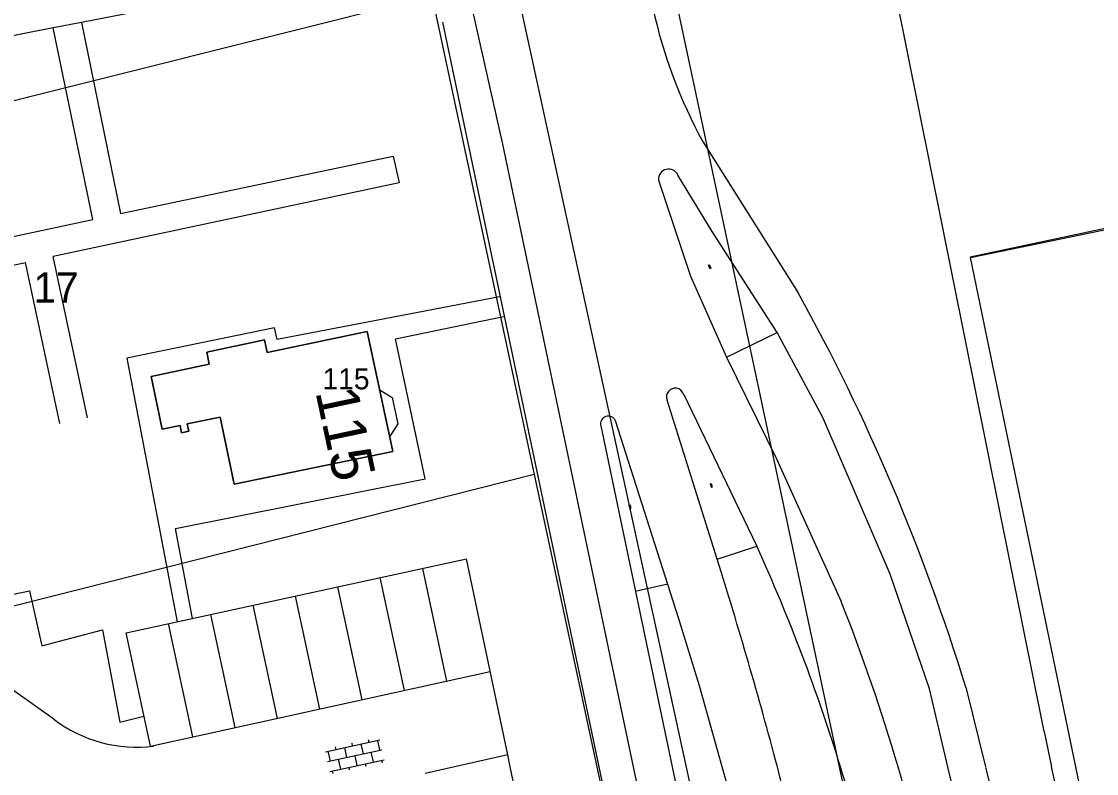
# Model space of a CAD drawing. Extents: x 148816 to 151297, y 399515 to 402500.
# Drawn here: x 150440.6 to 150504.3, y 401499.6 to 401544.2 of the extents above; entities that cross this region are included whole.
import ezdxf

# ---------------------------------------------------------------- set-up
doc = ezdxf.new("R2010")
doc.units = 0
for name, color, linetype in [('B01 Hoofdgebouw  [T] Norm', 7, 'Continuous'), ('B01 hoofgebouw', 7, 'Continuous'), ('G01 perceelsgrens', 7, 'Continuous'), ('G02 sectiegrens', 7, 'Continuous'), ('Q19 Overig lijnvormig object  [D] Gem', 7, 'Continuous'), ('Q21 Lichtmast  Gem', 7, 'Continuous'), ('S02 Open verharding  Norm', 7, 'Continuous'), ('T04 Haag heg  [D] Gem', 7, 'Continuous'), ('V00 Kant verharding algemeen  [T] Norm', 7, 'Continuous'), ('V00 Kant verharding algemeen secundair  [T] Gem', 7, 'Continuous'), ('V00 Kant verharding algemeen secundair  [T] Norm', 7, 'Continuous'), ('Z01 perceelnummer', 7, 'Continuous'), ('Z02 huisnummer', 7, 'Continuous'), ('Z02 Huisnummer  [Tekst] Norm', 7, 'Continuous')]:
    doc.layers.add(name, color=color, linetype=linetype)

msp = doc.modelspace()

# ---------------------------------------------------------------- linework, layer by layer
at = {"layer": 'B01 Hoofdgebouw  [T] Norm'}
for p, q in [((150455.02, 401525.32), (150451.6, 401524.58)), ((150455.19, 401524.56), (150455.02, 401525.32)), ((150461.11, 401525.8), (150455.19, 401524.56)), ((150462.62, 401518.69), (150461.11, 401525.8)), ((150451.6, 401524.58), (150451.75, 401523.87)), ((150451.75, 401523.87), (150448.3, 401523.15)), ((150448.3, 401523.15), (150448.95, 401520.02)), ((150461.827, 401522.374), (150462.595, 401521.899)), ((150462.595, 401521.899), (150462.927, 401520.334)), ((150448.95, 401520.02), (150450.02, 401520.24)), ((150450.02, 401520.24), (150450.11, 401519.8)), ((150450.45, 401520.33), (150452.4, 401520.73)), ((150450.54, 401519.89), (150450.45, 401520.33)), ((150452.4, 401520.73), (150453.22, 401516.75)), ((150462.927, 401520.334), (150462.438, 401519.571)), ((150450.11, 401519.8), (150450.54, 401519.89)), ((150453.22, 401516.75), (150462.62, 401518.69))]:
    msp.add_line(p, q, dxfattribs=at)
at = {"layer": 'B01 hoofgebouw'}
msp.add_lwpolyline([(150451.6, 401524.581), (150455.02, 401525.321), (150455.19, 401524.561), (150461.11, 401525.801), (150462.62, 401518.691), (150453.22, 401516.751), (150452.4, 401520.731), (150450.45, 401520.331), (150450.54, 401519.891), (150450.11, 401519.801), (150450.02, 401520.241), (150448.95, 401520.021), (150448.3, 401523.151), (150451.75, 401523.871), (150451.6, 401524.581)], dxfattribs=at)
at = {"layer": 'G01 perceelsgrens'}
for points in [[(150477.821, 401552.88), (150489.072, 401500)], [(150426.353, 401536.053), (150464.938, 401545.732)], [(150496.855, 401530.193), (150534.039, 401537.881)], [(150471.012, 401517.335), (150432.25, 401507.519), (150426.353, 401536.053)], [(150503.106, 401500), (150496.855, 401530.193)], [(150489.072, 401500), (150494.935, 401472.445)], [(150506.651, 401482.88), (150503.106, 401500)]]:
    msp.add_lwpolyline(points, dxfattribs=at)
at = {"layer": 'G02 sectiegrens'}
for points in [[(150464.938, 401545.732), (150471.012, 401517.335)], [(150471.012, 401517.335), (150474.72, 401500)], [(150474.72, 401500), (150479.042, 401479.796)]]:
    msp.add_lwpolyline(points, dxfattribs=at)
at = {"layer": 'Q19 Overig lijnvormig object  [D] Gem'}
for p, q in [((150501.224, 401502.089), (150474.221, 401636.383)), ((150501.224, 401502.089), (150501.665, 401500)), ((150529.233, 401376.187), (150501.665, 401500))]:
    msp.add_line(p, q, dxfattribs=at)
at = {"layer": 'Q21 Lichtmast  Gem'}
msp.add_lwpolyline([(149259.032, 401631.346), (149389.252, 401472.059), (149811.305, 401690.643), (150218.623, 401901.596), (150212.429, 402019.681), (150368.228, 402051.073), (150470.017, 401545.896), (150556.482, 401148.679)], dxfattribs=at)
at = {"layer": 'S02 Open verharding  Norm'}
for p, q in [((150481.323, 401529.748), (150481.422, 401529.54)), ((150481.329, 401529.735), (150481.383, 401529.76)), ((150481.377, 401529.774), (150481.476, 401529.566)), ((150481.351, 401529.69), (150481.337, 401529.683)), ((150481.426, 401529.67), (150481.372, 401529.644)), ((150481.394, 401529.599), (150481.38, 401529.593)), ((150481.418, 401529.722), (150481.405, 401529.715)), ((150481.415, 401529.554), (150481.469, 401529.58)), ((150481.461, 401529.631), (150481.448, 401529.625)), ((150481.441, 401516.79), (150481.501, 401516.568)), ((150481.458, 401516.728), (150481.443, 401516.724)), ((150481.445, 401516.776), (150481.503, 401516.792)), ((150481.484, 401516.631), (150481.47, 401516.627)), ((150481.529, 401516.695), (150481.471, 401516.679)), ((150481.497, 401516.583), (150481.555, 401516.598)), ((150481.499, 401516.806), (150481.559, 401516.584)), ((150481.53, 401516.747), (150481.516, 401516.743)), ((150481.556, 401516.651), (150481.542, 401516.647)), ((150476.621, 401515.531), (150476.681, 401515.309)), ((150476.638, 401515.468), (150476.624, 401515.464)), ((150476.625, 401515.516), (150476.683, 401515.532)), ((150476.664, 401515.371), (150476.65, 401515.367)), ((150476.709, 401515.435), (150476.651, 401515.42)), ((150476.677, 401515.323), (150476.735, 401515.339)), ((150476.679, 401515.546), (150476.739, 401515.324)), ((150476.711, 401515.487), (150476.696, 401515.484)), ((150476.737, 401515.391), (150476.722, 401515.387)), ((150458.633, 401500.892), (150461.858, 401501.593)), ((150459.269, 401501.03), (150459.237, 401501.177)), ((150459.757, 401501.136), (150459.885, 401500.55)), ((150460.246, 401501.242), (150460.214, 401501.389)), ((150460.734, 401501.349), (150460.862, 401500.762)), ((150461.223, 401501.455), (150461.191, 401501.601)), ((150461.712, 401501.561), (150461.839, 401500.975)), ((150458.761, 401500.306), (150461.986, 401501.006)), ((150458.78, 401500.924), (150458.907, 401500.337)), ((150458.888, 401499.719), (150462.113, 401500.42)), ((150459.396, 401500.444), (150459.523, 401499.857)), ((150460.373, 401500.656), (150460.501, 401500.07)), ((150461.478, 401500.282), (150461.35, 401500.868)), ((150460.012, 401499.964), (150460.044, 401499.817)), ((150460.989, 401500.176), (150461.021, 401500.029)), ((150461.966, 401500.388), (150461.998, 401500.242)), ((150459.035, 401499.751), (150459.067, 401499.605))]:
    msp.add_line(p, q, dxfattribs=at)
at = {"layer": 'T04 Haag heg  [D] Gem'}
msp.add_line((150533.396, 401537.995), (150496.844, 401530.209), dxfattribs=at)
msp.add_lwpolyline([(150437.354, 401511.815), (150437.841, 401509.757), (150441.103, 401510.44), (150441.836, 401507.174), (150445.422, 401508.126), (150446.459, 401502.649), (150447.877, 401503.006)], dxfattribs=at)
at = {"layer": 'V00 Kant verharding algemeen  [T] Norm'}
for p, q in [((150458.857, 401546.999), (150444.183, 401544.131)), ((150442.503, 401543.808), (150428.28, 401541.065)), ((150444.183, 401544.131), (150442.503, 401543.808)), ((150444.845, 401532.449), (150442.503, 401543.808)), ((150444.183, 401544.131), (150446.488, 401532.811)), ((150446.488, 401532.811), (150462.65, 401536.215)), ((150462.65, 401536.215), (150462.996, 401534.623)), ((150462.996, 401534.623), (150442.493, 401530.256)), ((150434.659, 401530.274), (150444.845, 401532.449)), ((150435.004, 401528.657), (150440.865, 401529.909)), ((150442.901, 401520.347), (150440.865, 401529.909)), ((150444.529, 401520.694), (150442.493, 401530.256)), ((150482.412, 401524.284), (150485.4, 401525.749)), ((150469.435, 401500.712), (150466.99, 401512.32)), ((150496.582, 401504.714), (150497.749, 401500))]:
    msp.add_line(p, q, dxfattribs=at)
for points in [[(150476.901, 401500), (150475.517, 401506.579), (150471.905, 401523.726), (150469.145, 401536.911), (150465.33, 401553.904)], [(150465.571, 401544.143), (150474.837, 401500)], [(150481.026, 401537.03), (150486.648, 401528.109)], [(150495.521, 401500), (150494.433, 401504.621), (150492.101, 401511.422), (150488.106, 401520.712), (150485.4, 401525.749), (150481.548, 401531.74), (150479.525, 401535.086)], [(150478.375, 401534.792), (150480.266, 401529.1), (150482.412, 401524.284), (150485.383, 401518.222), (150489.205, 401509.799)], [(150468.951, 401527.873), (150455.773, 401525.327), (150455.62, 401526.036), (150446.868, 401524.225), (150449.843, 401508.599)], [(150450.748, 401508.796), (150449.752, 401514.135), (150464.545, 401517.077), (150462.782, 401525.379), (150469.195, 401526.699)], [(150479.847, 401522.121), (150484.202, 401513.079)], [(150481.852, 401512.315), (150478.879, 401521.745)], [(150474.95, 401520.215), (150479.189, 401500)], [(150482.156, 401500), (150480.8, 401504.791), (150479.552, 401508.84), (150475.826, 401520.507)], [(150481.852, 401512.315), (150484.202, 401513.079)], [(150448.26, 401501.216), (150446.819, 401507.943), (150466.99, 401512.32)], [(150477, 401510.413), (150478.932, 401510.843)], [(150442.539, 401502.815), (150432.18, 401510.158)], [(150469.586, 401500), (150469.435, 401500.712)], [(150470.737, 401494.536), (150469.58, 401500)], [(150474.837, 401500), (150479.568, 401477.461)], [(150481.374, 401478.473), (150479.527, 401487.522), (150476.901, 401500)], [(150479.189, 401500), (150482.736, 401483.086), (150483.519, 401479.265)], [(150486.545, 401479.934), (150485.899, 401483.838), (150484.628, 401490.039), (150482.703, 401498.065), (150482.156, 401500)], [(150499.978, 401482.989), (150498.698, 401486.507), (150495.521, 401500)], [(150497.762, 401499.947), (150500.784, 401487.911)]]:
    msp.add_lwpolyline(points, dxfattribs=at)
for centre, radius, start, end in [((150506.688, 401551.188), 29.309, 192.19738, 208.88633), ((150478.975, 401534.84), 0.602, 24.04712, 184.59607), ((150380.233, 401469.117), 121.673, 17.01176, 29.0024), ((150479.363, 401521.933), 0.519, 21.22765, 201.22765), ((150475.4, 401520.326), 0.463, 23.04877, 193.82113), ((150384.51, 401467.844), 109.475, 17.08154, 24.40616), ((150204.569, 401425.371), 290.595, 14.88113, 17.40914), ((150381.028, 401467.18), 116.27, 16.39591, 21.50308), ((150447.468, 401509.329), 8.169, 232.8846, 276.93814), ((150447.468, 401509.329), 8.169, 232.8846, 276.93814), ((150447.468, 401509.329), 8.169, 232.8846, 276.93814), ((150204.569, 401425.371), 290.595, 12.95211, 14.88113), ((150384.51, 401467.844), 109.475, 13.40094, 17.08154), ((150381.028, 401467.18), 116.27, 12.40987, 16.39591)]:
    msp.add_arc(centre, radius, start, end, dxfattribs=at)
at = {"layer": 'V00 Kant verharding algemeen secundair  [T] Gem'}
for p, q in [((150465.831, 401505.077), (150464.4, 401511.758)), ((150460.811, 401503.974), (150459.377, 401510.668)), ((150463.321, 401504.526), (150461.888, 401511.213)), ((150458.301, 401503.422), (150456.865, 401510.123)), ((150455.79, 401502.871), (150454.354, 401509.578)), ((150453.28, 401502.319), (150451.842, 401509.033)), ((150450.77, 401501.768), (150449.331, 401508.488))]:
    msp.add_line(p, q, dxfattribs=at)
at = {"layer": 'V00 Kant verharding algemeen secundair  [T] Norm'}
for p, q in [((150448.26, 401501.216), (150468.397, 401505.641)), ((150469.435, 401500.712), (150464.553, 401499.594))]:
    msp.add_line(p, q, dxfattribs=at)

# ---------------------------------------------------------------- texts
at = {"layer": 'Z01 perceelnummer'}
msp.add_text('17', height=1.8, dxfattribs=at).set_placement((150441.331, 401527.52))
at = {"layer": 'Z02 huisnummer'}
msp.add_text('115', height=2.5, rotation=282.00671, dxfattribs=at).set_placement((150458.033, 401522.236))
at = {"layer": 'Z02 Huisnummer  [Tekst] Norm'}
msp.add_text('115', height=1.25, dxfattribs=at).set_placement((150458.46, 401522.38))

doc.saveas('drawing.dxf')
